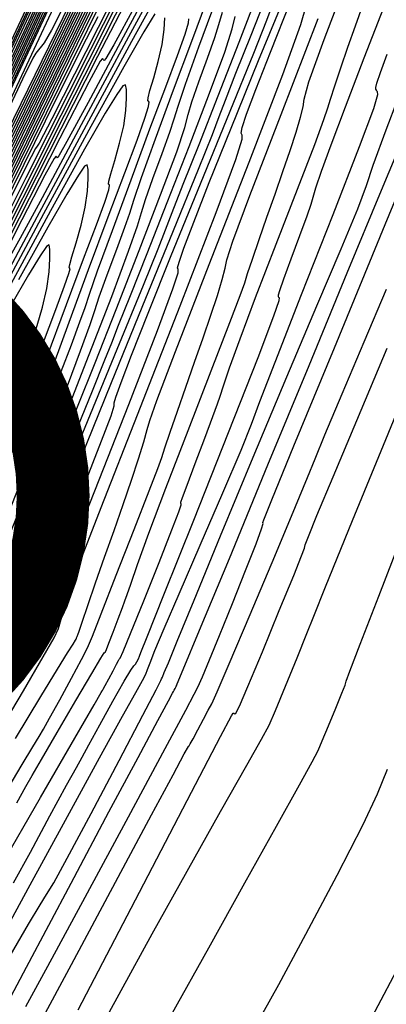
# Model space of a CAD drawing. Extents: x 3249832 to 3255657, y 13789405 to 13793316.
# Tile 629 of 656: x 3252372 to 3252384, y 13792063 to 13792097. Entities that reach past the tile are written whole.
import ezdxf

# ---------------------------------------------------------------- set-up
doc = ezdxf.new("R2010")
doc.units = 0
doc.header["$LTSCALE"] = 100
doc.header["$MEASUREMENT"] = 0
doc.linetypes.add('DASHED', pattern=[0.75, 0.5, -0.25])
for name, color, linetype in [('GRATIO_03231_CON', 1, 'CONTINUOUS'), ('GRATIO_0323_ICON', 1, 'CONTINUOUS'), ('PLAN', 7, 'CONTINUOUS'), ('TARGETS_EAST', 7, 'CONTINUOUS'), ('TARGETS_WEST', 7, 'CONTINUOUS')]:
    doc.layers.add(name, color=color, linetype=linetype)

# ---------------------------------------------------------------- blocks, each defined once
blk = doc.blocks.new('Gratio_032316_contours')
at = {"layer": 'GRATIO_03231_CON', "color": 5, "linetype": 'Continuous', "flags": 128}
for points in [[(3252404.72, 13792165.952), (3252403.045, 13792162.111), (3252398.347, 13792151.92), (3252389.9, 13792133.803), (3252379.951, 13792112.533), (3252371.491, 13792094.467), (3252366.761, 13792084.373), (3252365.018, 13792080.654), (3252364.768, 13792080.122), (3252364.604, 13792079.775), (3252363.454, 13792077.353), (3252360.333, 13792070.782), (3252354.745, 13792059.03), (3252348.17, 13792045.23), (3252342.579, 13792033.559), (3252339.451, 13792027.142), (3252338.291, 13792024.911), (3252338.116, 13792024.747), (3252338.02, 13792024.716), (3252337.43, 13792023.622), (3252335.856, 13792020.455), (3252333.042, 13792014.694), (3252329.683, 13792007.784), (3252326.712, 13792001.66)], [(3252388.403, 13792130.754), (3252379.024, 13792110.703), (3252371.048, 13792093.672), (3252366.589, 13792084.157), (3252364.945, 13792080.65), (3252364.708, 13792080.149), (3252364.636, 13792079.997), (3252364.132, 13792078.936), (3252362.764, 13792076.056), (3252360.315, 13792070.906), (3252357.434, 13792064.859), (3252354.984, 13792059.745), (3252353.613, 13792056.933), (3252353.105, 13792055.955), (3252353.028, 13792055.884), (3252352.867, 13792055.624), (3252351.775, 13792053.426), (3252348.822, 13792047.371), (3252343.527, 13792036.469)], [(3252401.004, 13792162.398), (3252400.848, 13792161.925), (3252400.776, 13792161.503), (3252400.834, 13792161.208), (3252400.911, 13792160.893), (3252400.854, 13792160.356), (3252400.569, 13792159.479), (3252400.189, 13792158.463), (3252399.904, 13792157.595), (3252399.855, 13792157.084), (3252399.971, 13792156.852), (3252400.134, 13792156.745), (3252400.026, 13792156.17), (3252398.543, 13792152.769), (3252394.384, 13792143.745), (3252386.906, 13792127.705), (3252378.097, 13792108.873), (3252370.606, 13792092.877), (3252366.21, 13792083.512), (3252363.211, 13792077.221), (3252359.043, 13792068.613), (3252351.956, 13792054), (3252343.473, 13792036.509)], [(3252385.408, 13792124.656), (3252377.17, 13792107.043), (3252370.164, 13792092.083), (3252366.059, 13792083.336), (3252363.298, 13792077.543), (3252359.519, 13792069.737), (3252353.094, 13792056.489), (3252345.343, 13792040.508)], [(3252388.44, 13792131.484), (3252382.414, 13792118.558), (3252375.316, 13792103.383), (3252369.28, 13792090.493), (3252365.757, 13792082.984), (3252363.472, 13792078.186), (3252360.471, 13792071.985), (3252355.37, 13792061.468), (3252349.083, 13792048.506), (3252343.099, 13792036.171)], [(3252386.458, 13792127.397), (3252380.916, 13792115.509), (3252374.389, 13792101.552), (3252368.838, 13792089.698), (3252365.605, 13792082.809), (3252363.559, 13792078.508), (3252360.947, 13792073.109), (3252356.508, 13792063.957), (3252350.953, 13792052.505), (3252345.487, 13792041.238)], [(3252387.29, 13792129.413), (3252384.477, 13792123.31), (3252379.419, 13792112.46), (3252373.462, 13792099.722), (3252368.395, 13792088.903), (3252365.454, 13792082.633), (3252363.646, 13792078.829), (3252361.422, 13792074.233), (3252357.646, 13792066.446), (3252352.823, 13792056.504), (3252347.875, 13792046.305), (3252343.585, 13792037.478)], [(3252385.039, 13792124.742), (3252382.495, 13792119.223), (3252377.922, 13792109.412), (3252372.535, 13792097.893), (3252367.954, 13792088.109), (3252365.394, 13792082.642), (3252364.451, 13792080.628), (3252364.316, 13792080.34), (3252364.226, 13792080.155), (3252363.599, 13792078.863), (3252361.899, 13792075.357), (3252358.784, 13792068.935), (3252354.694, 13792060.503), (3252350.263, 13792051.373), (3252346.075, 13792042.757)], [(3252385.224, 13792126.941), (3252383.575, 13792123.161), (3252382.187, 13792119.947), (3252381.464, 13792118.138), (3252381.263, 13792117.451), (3252381.305, 13792117.317), (3252381.253, 13792117.04), (3252380.538, 13792115.4), (3252378.532, 13792111.049), (3252374.927, 13792103.314), (3252370.68, 13792094.233), (3252367.069, 13792086.519), (3252365.051, 13792082.209), (3252364.308, 13792080.621), (3252364.203, 13792080.393), (3252364.153, 13792080.289), (3252363.802, 13792079.566), (3252362.851, 13792077.605), (3252361.06, 13792073.913), (3252358.434, 13792068.501), (3252355.038, 13792061.508), (3252351.055, 13792053.315), (3252347.133, 13792045.274)], [(3252384.816, 13792126.39), (3252383.306, 13792122.874), (3252381.498, 13792118.748), (3252379.973, 13792115.241), (3252379.166, 13792113.27), (3252378.925, 13792112.526), (3252378.951, 13792112.389), (3252378.906, 13792112.148), (3252378.287, 13792110.729), (3252376.551, 13792106.962), (3252373.429, 13792100.265), (3252369.752, 13792092.403), (3252366.626, 13792085.725), (3252364.85, 13792081.93), (3252363.994, 13792080.117), (3252363.327, 13792078.73), (3252362.198, 13792076.402), (3252360.304, 13792072.5), (3252357.426, 13792066.576), (3252353.545, 13792058.594), (3252349.44, 13792050.178), (3252346.092, 13792043.361)]]:
    blk.add_lwpolyline(points, dxfattribs=at)
at = {"layer": 'GRATIO_03231_CON', "color": 1, "linetype": 'Continuous', "flags": 128}
for points in [[(3252374.481, 13792045.721), (3252375.187, 13792046.887), (3252375.609, 13792047.489), (3252375.581, 13792047.218), (3252375.334, 13792046.554), (3252375.199, 13792046.172), (3252375.478, 13792046.684), (3252376.378, 13792048.429), (3252378.078, 13792051.684), (3252380.604, 13792056.451), (3252383.373, 13792061.658), (3252385.646, 13792065.961)], [(3252387.94, 13792129.123), (3252385.048, 13792123.04), (3252379.951, 13792112.208), (3252373.979, 13792099.477), (3252368.911, 13792088.659), (3252366.079, 13792082.614), (3252365.035, 13792080.386), (3252364.887, 13792080.067), (3252364.659, 13792079.581), (3252363.052, 13792076.191), (3252358.684, 13792066.995), (3252350.852, 13792050.512), (3252341.553, 13792030.948)], [(3252380.24, 13792062.948), (3252380.791, 13792063.938), (3252381.716, 13792065.663), (3252382.787, 13792067.696), (3252383.679, 13792069.432), (3252384.179, 13792070.483), (3252384.524, 13792071.336)], [(3252391.938, 13792135.34), (3252384.362, 13792119.835), (3252377.946, 13792106.727), (3252374.347, 13792099.414), (3252372.987, 13792096.706), (3252372.732, 13792096.268), (3252372.64, 13792096.161), (3252372.539, 13792096.029), (3252372.449, 13792095.913), (3252372.343, 13792095.744), (3252371.989, 13792095.031), (3252371.105, 13792093.172), (3252369.547, 13792089.862), (3252367.723, 13792085.971), (3252366.176, 13792082.664), (3252365.122, 13792080.411), (3252363.466, 13792076.907), (3252359.785, 13792069.151), (3252353.245, 13792055.386), (3252345.375, 13792038.828)], [(3252377.097, 13792062.884), (3252378.382, 13792065.193), (3252379.626, 13792067.429), (3252380.704, 13792069.369), (3252381.497, 13792070.794), (3252381.934, 13792071.58), (3252382.139, 13792071.97), (3252382.282, 13792072.3), (3252382.496, 13792072.819), (3252382.745, 13792073.427), (3252382.953, 13792073.938), (3252383.061, 13792074.215), (3252383.093, 13792074.308), (3252383.088, 13792074.312), (3252383.101, 13792074.358), (3252383.23, 13792074.699), (3252383.586, 13792075.624), (3252384.225, 13792077.277), (3252384.98, 13792079.229)], [(3252387.333, 13792125.735), (3252378.453, 13792107.549), (3252370.956, 13792092.189), (3252366.621, 13792083.293), (3252364.012, 13792077.878), (3252360.886, 13792071.305), (3252355.638, 13792060.259), (3252349.197, 13792046.708), (3252343.13, 13792033.941)], [(3252364.931, 13792044.209), (3252366.617, 13792047.345), (3252368.636, 13792051.183), (3252370.504, 13792054.744), (3252371.856, 13792057.291), (3252372.809, 13792059.053), (3252373.602, 13792060.496), (3252374.435, 13792062.018), (3252375.374, 13792063.732), (3252376.446, 13792065.676), (3252377.64, 13792067.824), (3252378.789, 13792069.877), (3252379.686, 13792071.467), (3252380.195, 13792072.36), (3252380.456, 13792072.847), (3252380.68, 13792073.352), (3252381.021, 13792074.179), (3252381.418, 13792075.156), (3252381.753, 13792075.991), (3252381.987, 13792076.583), (3252382.392, 13792077.591), (3252383.319, 13792079.866), (3252384.963, 13792083.88)], [(3252392.885, 13792136.932), (3252385.719, 13792122.258), (3252377.492, 13792105.41), (3252370.565, 13792091.224), (3252366.701, 13792083.311), (3252365.278, 13792080.395), (3252365.075, 13792079.977), (3252364.963, 13792079.734), (3252364.163, 13792078.043), (3252361.987, 13792073.46), (3252358.031, 13792065.132), (3252353.019, 13792054.587), (3252347.963, 13792043.948)], [(3252371.654, 13792060.855), (3252373.67, 13792064.624), (3252375.271, 13792067.618), (3252376.421, 13792069.764), (3252377.16, 13792071.141), (3252377.545, 13792071.853), (3252377.686, 13792072.107), (3252377.706, 13792072.134), (3252377.713, 13792072.135), (3252377.751, 13792072.196), (3252377.845, 13792072.368), (3252378.009, 13792072.679), (3252378.202, 13792073.045), (3252378.368, 13792073.356), (3252378.487, 13792073.577), (3252378.677, 13792073.988), (3252379.09, 13792074.944), (3252379.811, 13792076.643), (3252380.655, 13792078.643), (3252381.367, 13792080.347), (3252381.775, 13792081.346), (3252382.032, 13792081.989), (3252382.372, 13792082.817), (3252382.966, 13792084.223), (3252383.722, 13792086.006), (3252384.486, 13792087.819)], [(3252388.633, 13792127.878), (3252382.49, 13792115.303), (3252375.57, 13792101.132), (3252369.787, 13792089.288), (3252366.565, 13792082.691), (3252365.377, 13792080.26), (3252365.207, 13792079.912), (3252365.169, 13792079.832), (3252364.906, 13792079.276), (3252364.19, 13792077.769), (3252362.817, 13792074.878), (3252360.664, 13792070.347), (3252357.63, 13792063.961), (3252353.78, 13792055.852), (3252349.845, 13792047.53), (3252346.723, 13792040.85)], [(3252372.101, 13792063.18), (3252372.865, 13792064.564), (3252374.144, 13792066.932), (3252375.627, 13792069.696), (3252376.884, 13792072.039), (3252377.593, 13792073.355), (3252377.888, 13792073.903), (3252378.01, 13792074.153), (3252378.166, 13792074.508), (3252378.408, 13792075.083), (3252378.753, 13792075.921), (3252379.196, 13792077.016), (3252379.651, 13792078.155), (3252380.011, 13792079.074), (3252380.198, 13792079.583), (3252380.253, 13792079.77), (3252380.244, 13792079.797), (3252380.27, 13792079.895), (3252380.544, 13792080.579), (3252381.305, 13792082.436), (3252382.695, 13792085.804), (3252384.442, 13792090.034), (3252386.176, 13792094.231)], [(3252390.199, 13792130.901), (3252386.507, 13792123.351), (3252380.876, 13792111.825), (3252374.61, 13792098.993), (3252369.397, 13792088.32), (3252366.39, 13792082.156), (3252364.57, 13792078.389), (3252362.381, 13792073.793), (3252358.742, 13792066.128), (3252354.474, 13792057.111), (3252350.875, 13792049.448), (3252348.92, 13792045.173)], [(3252370.622, 13792061.691), (3252372.129, 13792064.531), (3252373.659, 13792067.421), (3252374.958, 13792069.865), (3252375.958, 13792071.738), (3252376.639, 13792073.007), (3252377.001, 13792073.681), (3252377.14, 13792073.939), (3252377.174, 13792074.001), (3252377.199, 13792074.048), (3252377.228, 13792074.102), (3252377.253, 13792074.148), (3252377.266, 13792074.174), (3252377.271, 13792074.184), (3252377.271, 13792074.186), (3252377.271, 13792074.187), (3252377.271, 13792074.188), (3252377.272, 13792074.189), (3252377.303, 13792074.26), (3252377.51, 13792074.756), (3252378.07, 13792076.105), (3252379.091, 13792078.571), (3252380.417, 13792081.779), (3252381.827, 13792085.195), (3252383.136, 13792088.37), (3252384.313, 13792091.216), (3252385.363, 13792093.73)], [(3252387.865, 13792125.947), (3252384.381, 13792118.825), (3252379.262, 13792108.348), (3252373.649, 13792096.854), (3252369.008, 13792087.352), (3252366.344, 13792081.895), (3252364.802, 13792078.707), (3252363.064, 13792075.059), (3252360.2, 13792069.028), (3252356.842, 13792061.934), (3252354.011, 13792055.905), (3252352.472, 13792052.541), (3252351.971, 13792051.327), (3252351.997, 13792051.215), (3252352.121, 13792051.326), (3252352.242, 13792051.441), (3252352.343, 13792051.508), (3252352.343, 13792051.508), (3252352.322, 13792051.292), (3252351.741, 13792049.841), (3252350.082, 13792046.018), (3252347.09, 13792039.274)], [(3252371.57, 13792064.919), (3252372.198, 13792066.013), (3252372.593, 13792066.674), (3252372.821, 13792067.031), (3252373.063, 13792067.432), (3252373.53, 13792068.278), (3252374.347, 13792069.809), (3252375.309, 13792071.631), (3252376.126, 13792073.187), (3252376.58, 13792074.058), (3252376.745, 13792074.38), (3252376.766, 13792074.428), (3252376.768, 13792074.437), (3252376.792, 13792074.494), (3252376.857, 13792074.649), (3252376.997, 13792074.986), (3252377.303, 13792075.728), (3252377.881, 13792077.134), (3252378.791, 13792079.345), (3252379.909, 13792082.046), (3252381.061, 13792084.804), (3252382.095, 13792087.243), (3252382.929, 13792089.201), (3252383.499, 13792090.572), (3252383.796, 13792091.369), (3252384.031, 13792092.074), (3252384.469, 13792093.289), (3252385.278, 13792095.389)], [(3252377.648, 13792104.87), (3252372.688, 13792094.715), (3252368.62, 13792086.384), (3252366.362, 13792081.762), (3252365.529, 13792080.059), (3252365.409, 13792079.816), (3252365.345, 13792079.686), (3252364.914, 13792078.781), (3252363.746, 13792076.324), (3252361.658, 13792071.928), (3252359.21, 13792066.757), (3252357.146, 13792062.362), (3252356.024, 13792059.91), (3252355.659, 13792059.024), (3252355.678, 13792058.942), (3252355.768, 13792059.024), (3252355.857, 13792059.108), (3252355.93, 13792059.156), (3252355.93, 13792059.156), (3252355.88, 13792058.921), (3252355.213, 13792057.319), (3252353.34, 13792053.055), (3252349.975, 13792045.494)], [(3252371.685, 13792067.426), (3252372.262, 13792068.486), (3252372.934, 13792069.726), (3252373.506, 13792070.779), (3252373.841, 13792071.388), (3252374.041, 13792071.747), (3252374.273, 13792072.165), (3252374.65, 13792072.855), (3252375.094, 13792073.665), (3252375.479, 13792074.35), (3252375.709, 13792074.729), (3252375.818, 13792074.879), (3252375.871, 13792074.938), (3252375.921, 13792075.021), (3252375.969, 13792075.122), (3252376.008, 13792075.209), (3252376.058, 13792075.333), (3252376.275, 13792075.879), (3252376.846, 13792077.315), (3252377.867, 13792079.88), (3252379.065, 13792082.898), (3252380.075, 13792085.463), (3252380.623, 13792086.898), (3252380.806, 13792087.43), (3252380.81, 13792087.516), (3252380.794, 13792087.534), (3252380.783, 13792087.556), (3252380.775, 13792087.578), (3252380.774, 13792087.618), (3252380.819, 13792087.774), (3252380.957, 13792088.165), (3252381.212, 13792088.852), (3252381.512, 13792089.655), (3252381.761, 13792090.336), (3252381.896, 13792090.73), (3252381.969, 13792090.978), (3252382.065, 13792091.293), (3252382.258, 13792091.863), (3252382.585, 13792092.772), (3252383.073, 13792094.075), (3252383.719, 13792095.754), (3252384.391, 13792097.49)], [(3252374.42, 13792097.915), (3252370.766, 13792090.437), (3252367.842, 13792084.448), (3252366.228, 13792081.143), (3252365.632, 13792079.926), (3252365.545, 13792079.751), (3252365.526, 13792079.718), (3252365.413, 13792079.486), (3252365.111, 13792078.856), (3252364.574, 13792077.729), (3252363.946, 13792076.402), (3252363.417, 13792075.275), (3252363.129, 13792074.646), (3252363.035, 13792074.419), (3252363.04, 13792074.398), (3252363.063, 13792074.419), (3252363.086, 13792074.44), (3252363.105, 13792074.453), (3252363.105, 13792074.453), (3252362.996, 13792074.179), (3252362.156, 13792072.275), (3252359.858, 13792067.127), (3252355.744, 13792057.934)], [(3252375.876, 13792100.718), (3252372.806, 13792094.438), (3252369.806, 13792088.298), (3252367.453, 13792083.481), (3252366.16, 13792080.834), (3252365.683, 13792079.859), (3252365.613, 13792079.719), (3252365.61, 13792079.719), (3252365.607, 13792079.72), (3252365.604, 13792079.72), (3252365.478, 13792079.44), (3252364.6, 13792077.482), (3252362.218, 13792072.168), (3252357.957, 13792062.659), (3252352.956, 13792051.477), (3252348.731, 13792041.981)], [(3252371.22, 13792067.958), (3252372.608, 13792070.357), (3252373.787, 13792072.4), (3252374.447, 13792073.541), (3252374.691, 13792073.96), (3252374.728, 13792074.02), (3252374.734, 13792074.028), (3252374.762, 13792074.077), (3252374.833, 13792074.206), (3252374.956, 13792074.434), (3252375.101, 13792074.703), (3252375.222, 13792074.932), (3252375.288, 13792075.062), (3252375.311, 13792075.111), (3252375.316, 13792075.117), (3252375.338, 13792075.147), (3252375.441, 13792075.373), (3252375.7, 13792075.994), (3252375.7, 13792075.994), (3252376.152, 13792077.111), (3252376.677, 13792078.428), (3252377.118, 13792079.547), (3252377.358, 13792080.173), (3252377.438, 13792080.406), (3252377.44, 13792080.443), (3252377.433, 13792080.451), (3252377.429, 13792080.46), (3252377.425, 13792080.469), (3252377.43, 13792080.5), (3252377.485, 13792080.659), (3252377.64, 13792081.079), (3252377.92, 13792081.825), (3252378.25, 13792082.7), (3252378.527, 13792083.443), (3252378.682, 13792083.874), (3252378.772, 13792084.145), (3252378.885, 13792084.49), (3252379.1, 13792085.113), (3252379.458, 13792086.104), (3252379.992, 13792087.526), (3252380.697, 13792089.358), (3252381.432, 13792091.252), (3252382.02, 13792092.778), (3252382.339, 13792093.635), (3252382.472, 13792094.039), (3252382.558, 13792094.334), (3252382.706, 13792094.793), (3252382.916, 13792095.414), (3252383.163, 13792096.123), (3252383.421, 13792096.855), (3252383.672, 13792097.57)], [(3252385.918, 13792120.211), (3252384.016, 13792116.464), (3252382.411, 13792113.301), (3252381.512, 13792111.569), (3252381.172, 13792110.968), (3252381.104, 13792110.917), (3252381.026, 13792110.844), (3252380.684, 13792110.222), (3252379.829, 13792108.538), (3252378.288, 13792105.431), (3252376.193, 13792101.174), (3252373.75, 13792096.191), (3252371.191, 13792090.96), (3252368.844, 13792086.159), (3252367.063, 13792082.513), (3252366.09, 13792080.525), (3252365.73, 13792079.792), (3252365.677, 13792079.687), (3252365.562, 13792079.43), (3252364.759, 13792077.635), (3252362.578, 13792072.766), (3252358.675, 13792064.054), (3252354.094, 13792053.81), (3252350.224, 13792045.111)], [(3252371.792, 13792070.179), (3252372.104, 13792070.737), (3252372.326, 13792071.119), (3252372.646, 13792071.661), (3252373.187, 13792072.59), (3252373.824, 13792073.687), (3252374.368, 13792074.62), (3252374.368, 13792074.62), (3252374.678, 13792075.138), (3252374.8, 13792075.326), (3252374.825, 13792075.35), (3252374.836, 13792075.359), (3252374.869, 13792075.438), (3252374.953, 13792075.654), (3252375.101, 13792076.04), (3252375.273, 13792076.495), (3252375.419, 13792076.882), (3252375.506, 13792077.117), (3252375.579, 13792077.325), (3252375.705, 13792077.687), (3252375.942, 13792078.362), (3252376.332, 13792079.436), (3252376.91, 13792080.977), (3252377.674, 13792082.961), (3252378.472, 13792085.013), (3252379.113, 13792086.666), (3252379.465, 13792087.595), (3252379.618, 13792088.031), (3252379.718, 13792088.35), (3252379.882, 13792088.847), (3252380.112, 13792089.519), (3252380.379, 13792090.288), (3252380.658, 13792091.081), (3252380.931, 13792091.855), (3252381.179, 13792092.576), (3252381.386, 13792093.208), (3252381.538, 13792093.719), (3252381.62, 13792094.077), (3252381.655, 13792094.34), (3252381.823, 13792094.938), (3252382.342, 13792096.389), (3252383.329, 13792098.978)], [(3252375.968, 13792100.505), (3252373.859, 13792096.219), (3252371.624, 13792091.664), (3252369.577, 13792087.483), (3252367.884, 13792084.019), (3252366.674, 13792081.545), (3252366.024, 13792080.215), (3252365.783, 13792079.725), (3252365.749, 13792079.654), (3252365.646, 13792079.419), (3252364.918, 13792077.788), (3252362.938, 13792073.364), (3252359.393, 13792065.45), (3252355.232, 13792056.143), (3252351.716, 13792048.241), (3252349.763, 13792043.776)], [(3252371.495, 13792070.683), (3252371.978, 13792071.487), (3252372.349, 13792072.102), (3252372.563, 13792072.456), (3252372.713, 13792072.708), (3252372.92, 13792073.078), (3252373.268, 13792073.712), (3252373.674, 13792074.46), (3252374.016, 13792075.096), (3252374.016, 13792075.096), (3252374.22, 13792075.493), (3252374.392, 13792075.901), (3252374.689, 13792076.666), (3252375.209, 13792077.998), (3252375.821, 13792079.564), (3252376.34, 13792080.895), (3252376.632, 13792081.655), (3252376.769, 13792082.036), (3252376.878, 13792082.366), (3252377.058, 13792082.901), (3252377.307, 13792083.625), (3252377.595, 13792084.452), (3252377.896, 13792085.306), (3252378.189, 13792086.14), (3252378.456, 13792086.916), (3252378.68, 13792087.597), (3252378.848, 13792088.148), (3252378.947, 13792088.534), (3252379.006, 13792088.82), (3252379.211, 13792089.465), (3252379.79, 13792091.03), (3252380.865, 13792093.817), (3252382.138, 13792097.107)], [(3252374.574, 13792097.17), (3252374.176, 13792096.404), (3252373.139, 13792094.324), (3252371.307, 13792090.611), (3252369.16, 13792086.245), (3252367.339, 13792082.534), (3252366.325, 13792080.459), (3252365.956, 13792079.692), (3252365.907, 13792079.58), (3252365.826, 13792079.392), (3252365.244, 13792078.09), (3252363.662, 13792074.558), (3252360.831, 13792068.24), (3252357.508, 13792060.81), (3252354.701, 13792054.501), (3252353.132, 13792050.914), (3252352.382, 13792049.122), (3252351.746, 13792047.565), (3252350.692, 13792045.073)], [(3252371.224, 13792072.669), (3252372.025, 13792074.027), (3252372.7, 13792075.185), (3252372.7, 13792075.185), (3252373.073, 13792075.846), (3252373.223, 13792076.163), (3252373.292, 13792076.397), (3252373.394, 13792076.749), (3252373.517, 13792077.16), (3252373.621, 13792077.509), (3252373.713, 13792077.797), (3252373.988, 13792078.523), (3252374.686, 13792080.312), (3252375.935, 13792083.495), (3252377.401, 13792087.246), (3252378.638, 13792090.448), (3252379.309, 13792092.264), (3252379.531, 13792092.966), (3252379.528, 13792093.108), (3252379.501, 13792093.172), (3252379.534, 13792093.365), (3252379.684, 13792093.824), (3252379.998, 13792094.67), (3252380.501, 13792095.955), (3252381.207, 13792097.714)], [(3252376.265, 13792100.126), (3252374.171, 13792095.969), (3252373, 13792093.661), (3252372.565, 13792092.827), (3252372.495, 13792092.722), (3252372.44, 13792092.647), (3252372.144, 13792092.076), (3252371.372, 13792090.527), (3252370.006, 13792087.761), (3252368.407, 13792084.509), (3252367.051, 13792081.745), (3252366.296, 13792080.199), (3252366.02, 13792079.628), (3252365.984, 13792079.544), (3252365.914, 13792079.38), (3252365.405, 13792078.242), (3252364.022, 13792075.156), (3252361.549, 13792069.635), (3252358.646, 13792063.143)], [(3252371.709, 13792074.622), (3252372.12, 13792075.332), (3252372.352, 13792075.731), (3252372.449, 13792075.896), (3252372.494, 13792075.969), (3252372.55, 13792076.065), (3252372.614, 13792076.178), (3252372.662, 13792076.278), (3252372.662, 13792076.278), (3252372.679, 13792076.339), (3252372.676, 13792076.367), (3252372.669, 13792076.375), (3252372.7, 13792076.449), (3252372.914, 13792076.965), (3252373.478, 13792078.369), (3252374.475, 13792080.887), (3252375.639, 13792083.857), (3252376.62, 13792086.392), (3252377.154, 13792087.827), (3252377.332, 13792088.379), (3252377.333, 13792088.488), (3252377.317, 13792088.542), (3252377.363, 13792088.736), (3252377.528, 13792089.217), (3252377.867, 13792090.112), (3252378.402, 13792091.476), (3252379.153, 13792093.344), (3252380.097, 13792095.664), (3252381.059, 13792098.019)], [(3252376.944, 13792101.233), (3252374.327, 13792096.041), (3252372.111, 13792091.636), (3252370.872, 13792089.184), (3252370.414, 13792088.291), (3252370.342, 13792088.174), (3252370.307, 13792088.124), (3252370.112, 13792087.749), (3252369.604, 13792086.73), (3252368.706, 13792084.912), (3252367.655, 13792082.773), (3252366.763, 13792080.956), (3252366.266, 13792079.939), (3252366.085, 13792079.563), (3252366.062, 13792079.508), (3252366.001, 13792079.367), (3252365.566, 13792078.394), (3252364.383, 13792075.753), (3252362.267, 13792071.03), (3252359.784, 13792065.477), (3252357.685, 13792060.761)], [(3252371.86, 13792075.924), (3252372.096, 13792076.323), (3252372.096, 13792076.323), (3252372.197, 13792076.5), (3252372.232, 13792076.567), (3252372.244, 13792076.574), (3252372.282, 13792076.611), (3252372.433, 13792076.913), (3252372.792, 13792077.755), (3252373.405, 13792079.274), (3252374.113, 13792081.068), (3252374.707, 13792082.601), (3252375.03, 13792083.468), (3252375.138, 13792083.803), (3252375.138, 13792083.868), (3252375.133, 13792083.912), (3252375.191, 13792084.107), (3252375.373, 13792084.609), (3252375.735, 13792085.553), (3252376.304, 13792086.996), (3252377.099, 13792088.975), (3252378.099, 13792091.431), (3252379.118, 13792093.925), (3252379.928, 13792095.919), (3252380.375, 13792097.051), (3252380.593, 13792097.639)], [(3252371.863, 13792076.664), (3252371.901, 13792076.737), (3252371.903, 13792076.737), (3252371.908, 13792076.735), (3252371.919, 13792076.731), (3252371.94, 13792076.74), (3252371.998, 13792076.843), (3252372.127, 13792077.132), (3252372.342, 13792077.657), (3252372.588, 13792078.278), (3252372.794, 13792078.809), (3252372.906, 13792079.11), (3252372.943, 13792079.226), (3252372.943, 13792079.248), (3252372.949, 13792079.282), (3252373.019, 13792079.478), (3252373.218, 13792080.002), (3252373.604, 13792080.995), (3252374.205, 13792082.517), (3252375.045, 13792084.606), (3252376.1, 13792087.199), (3252377.177, 13792089.83), (3252378.035, 13792091.935), (3252378.51, 13792093.127), (3252378.745, 13792093.745), (3252378.956, 13792094.309), (3252379.319, 13792095.236), (3252379.835, 13792096.537), (3252380.461, 13792098.121)], [(3252375.149, 13792097.437), (3252372.389, 13792091.957), (3252370.051, 13792087.303), (3252368.744, 13792084.707), (3252368.262, 13792083.756), (3252368.19, 13792083.625), (3252368.173, 13792083.601), (3252368.08, 13792083.421), (3252367.836, 13792082.933), (3252367.406, 13792082.062), (3252366.902, 13792081.037), (3252366.475, 13792080.166), (3252366.237, 13792079.679), (3252366.15, 13792079.499), (3252366.139, 13792079.472), (3252366.088, 13792079.355), (3252365.727, 13792078.546), (3252364.744, 13792076.351), (3252362.986, 13792072.426), (3252360.921, 13792067.81), (3252359.178, 13792063.891), (3252358.185, 13792061.621)], [(3252371.559, 13792077.392), (3252371.989, 13792078.45), (3252372.745, 13792080.298), (3252373.637, 13792082.471), (3252374.393, 13792084.319), (3252374.823, 13792085.384), (3252375.053, 13792085.97), (3252375.289, 13792086.576), (3252375.694, 13792087.598), (3252376.265, 13792089.036), (3252376.958, 13792090.787), (3252377.712, 13792092.716), (3252378.412, 13792094.544), (3252378.931, 13792095.957), (3252379.187, 13792096.754), (3252379.289, 13792097.18)], [(3252375.766, 13792098.124), (3252374.569, 13792095.805), (3252372.474, 13792091.668), (3252370.026, 13792086.806), (3252367.951, 13792082.675), (3252366.79, 13792080.368), (3252366.36, 13792079.519), (3252366.296, 13792079.398), (3252366.264, 13792079.329), (3252366.049, 13792078.849), (3252365.466, 13792077.546), (3252364.422, 13792075.216), (3252363.197, 13792072.477), (3252362.162, 13792070.151), (3252361.554, 13792068.76), (3252361.071, 13792067.618), (3252360.273, 13792065.741), (3252358.87, 13792062.471)], [(3252371.496, 13792077.888), (3252371.91, 13792078.895), (3252372.397, 13792080.08), (3252372.81, 13792081.088), (3252373.05, 13792081.683), (3252373.216, 13792082.104), (3252373.455, 13792082.709), (3252373.882, 13792083.779), (3252374.481, 13792085.285), (3252375.206, 13792087.121), (3252375.997, 13792089.141), (3252376.733, 13792091.056), (3252377.283, 13792092.536), (3252377.562, 13792093.37), (3252377.683, 13792093.814), (3252377.804, 13792094.245), (3252378.044, 13792094.935), (3252378.341, 13792095.75), (3252378.593, 13792096.455), (3252378.734, 13792096.906), (3252378.856, 13792097.331)], [(3252375.82, 13792097.489), (3252375.121, 13792096.209), (3252374.847, 13792095.734), (3252374.79, 13792095.671), (3252374.776, 13792095.691), (3252374.762, 13792095.717), (3252374.742, 13792095.738), (3252374.657, 13792095.642), (3252374.264, 13792094.928), (3252373.268, 13792092.999), (3252371.525, 13792089.559)], [(3252371.622, 13792078.843), (3252372.069, 13792079.961), (3252372.696, 13792081.535), (3252373.455, 13792083.454), (3252374.281, 13792085.567), (3252375.054, 13792087.568), (3252375.635, 13792089.115), (3252375.938, 13792089.985), (3252376.076, 13792090.449), (3252376.214, 13792090.898), (3252376.47, 13792091.618), (3252376.784, 13792092.469), (3252377.05, 13792093.202), (3252377.202, 13792093.666), (3252377.335, 13792094.103), (3252377.585, 13792094.849), (3252378.044, 13792096.131), (3252378.634, 13792097.736)], [(3252377.088, 13792099.516), (3252375.53, 13792096.618), (3252374.242, 13792094.222), (3252373.516, 13792092.886), (3252373.235, 13792092.391), (3252373.181, 13792092.324), (3252373.169, 13792092.34), (3252373.159, 13792092.362), (3252373.142, 13792092.378), (3252373.075, 13792092.301), (3252372.761, 13792091.732), (3252371.966, 13792090.194), (3252370.577, 13792087.45)], [(3252371.397, 13792078.994), (3252371.918, 13792080.322), (3252372.63, 13792082.15), (3252373.382, 13792084.1), (3252373.987, 13792085.694), (3252374.313, 13792086.601), (3252374.469, 13792087.083), (3252374.624, 13792087.551), (3252374.897, 13792088.302), (3252375.228, 13792089.188), (3252375.508, 13792089.948), (3252375.67, 13792090.426), (3252375.813, 13792090.874), (3252376.078, 13792091.646), (3252376.56, 13792092.981), (3252377.176, 13792094.655), (3252377.798, 13792096.326), (3252378.319, 13792097.712)], [(3252377.126, 13792099.243), (3252375.63, 13792096.478), (3252374.005, 13792093.454), (3252372.663, 13792090.956), (3252371.91, 13792089.564), (3252371.623, 13792089.049), (3252371.571, 13792088.978), (3252371.563, 13792088.99), (3252371.555, 13792089.006), (3252371.543, 13792089.018), (3252371.492, 13792088.961), (3252371.258, 13792088.536), (3252370.665, 13792087.388), (3252369.628, 13792085.341), (3252368.415, 13792082.935), (3252367.383, 13792080.893), (3252366.753, 13792079.647), (3252366.207, 13792078.481), (3252365.288, 13792076.389), (3252363.698, 13792072.719), (3252361.759, 13792068.225), (3252359.953, 13792064.016), (3252358.657, 13792060.967)], [(3252371.751, 13792081.668), (3252372.114, 13792082.625), (3252372.422, 13792083.442), (3252372.605, 13792083.947), (3252372.77, 13792084.417), (3252373.064, 13792085.241), (3252373.591, 13792086.681), (3252374.26, 13792088.492), (3252374.934, 13792090.303), (3252375.499, 13792091.805), (3252375.922, 13792092.934), (3252376.195, 13792093.689), (3252376.32, 13792094.088), (3252376.341, 13792094.239), (3252376.315, 13792094.265), (3252376.292, 13792094.287), (3252376.302, 13792094.385), (3252376.366, 13792094.633), (3252376.495, 13792095.075), (3252376.652, 13792095.638), (3252376.786, 13792096.218), (3252376.859, 13792096.726), (3252376.881, 13792097.134)], [(3252376.537, 13792097.271), (3252376.154, 13792096.651), (3252375.468, 13792095.453), (3252374.336, 13792093.399), (3252372.715, 13792090.403), (3252370.956, 13792087.127)], [(3252371.557, 13792082.039), (3252372.106, 13792083.531), (3252372.802, 13792085.41), (3252373.502, 13792087.291), (3252374.089, 13792088.851), (3252374.53, 13792090.023), (3252374.817, 13792090.807), (3252374.952, 13792091.222), (3252374.982, 13792091.377), (3252374.962, 13792091.404), (3252374.944, 13792091.424), (3252374.958, 13792091.524), (3252375.027, 13792091.78), (3252375.163, 13792092.238), (3252375.326, 13792092.823), (3252375.466, 13792093.425), (3252375.542, 13792093.952), (3252375.565, 13792094.374), (3252375.556, 13792094.676), (3252375.526, 13792094.833), (3252375.433, 13792094.794), (3252375.224, 13792094.501), (3252374.829, 13792093.857), (3252374.121, 13792092.62), (3252372.958, 13792090.51), (3252371.297, 13792087.439)], [(3252371.355, 13792082.371), (3252372.081, 13792084.307), (3252372.682, 13792085.905), (3252373.138, 13792087.114), (3252373.438, 13792087.926), (3252373.585, 13792088.355), (3252373.623, 13792088.516), (3252373.609, 13792088.542), (3252373.597, 13792088.561), (3252373.615, 13792088.663), (3252373.689, 13792088.927), (3252373.831, 13792089.401), (3252374.001, 13792090.007), (3252374.146, 13792090.631), (3252374.225, 13792091.178), (3252374.249, 13792091.615), (3252374.243, 13792091.925), (3252374.215, 13792092.085), (3252374.123, 13792092.04), (3252373.91, 13792091.732), (3252373.513, 13792091.082), (3252372.856, 13792089.939), (3252371.855, 13792088.136)], [(3252371.753, 13792084.224), (3252372.06, 13792085.044), (3252372.217, 13792085.489), (3252372.264, 13792085.654), (3252372.257, 13792085.68), (3252372.249, 13792085.698), (3252372.271, 13792085.802), (3252372.351, 13792086.073), (3252372.499, 13792086.564), (3252372.675, 13792087.191), (3252372.825, 13792087.838), (3252372.907, 13792088.404), (3252372.934, 13792088.856), (3252372.929, 13792089.175), (3252372.904, 13792089.336), (3252372.814, 13792089.285), (3252372.596, 13792088.962), (3252372.198, 13792088.307), (3252371.591, 13792087.259)]]:
    blk.add_lwpolyline(points, dxfattribs=at)
at = {"layer": 'GRATIO_0323_ICON', "color": 7, "linetype": 'Continuous', "flags": 128}
for points in [[(3252390.421, 13792135.571), (3252383.911, 13792121.607), (3252376.243, 13792105.213), (3252369.722, 13792091.288), (3252365.908, 13792083.16), (3252363.385, 13792077.864), (3252359.995, 13792070.861), (3252354.232, 13792058.979), (3252347.213, 13792044.507)], [(3252373.9, 13792063.069), (3252376.007, 13792067.105), (3252377.792, 13792070.537), (3252378.791, 13792072.456), (3252379.163, 13792073.161), (3252379.225, 13792073.258), (3252379.24, 13792073.251), (3252379.26, 13792073.242), (3252379.281, 13792073.232), (3252379.316, 13792073.259), (3252379.435, 13792073.499), (3252379.723, 13792074.165), (3252380.224, 13792075.364), (3252380.806, 13792076.778), (3252381.299, 13792077.983), (3252381.572, 13792078.662), (3252381.671, 13792078.921), (3252381.682, 13792078.974), (3252381.695, 13792079.034), (3252381.802, 13792079.317), (3252382.096, 13792080.038), (3252382.65, 13792081.368), (3252383.463, 13792083.303), (3252384.513, 13792085.794)], [(3252390.759, 13792132.405), (3252384.105, 13792118.781), (3252376.531, 13792103.271), (3252370.176, 13792090.256), (3252366.633, 13792083.001), (3252365.328, 13792080.328), (3252365.141, 13792079.945), (3252365.066, 13792079.783), (3252364.534, 13792078.66), (3252363.089, 13792075.614), (3252360.424, 13792070.005), (3252356.842, 13792062.467), (3252352.796, 13792053.954), (3252348.747, 13792045.425)], [(3252384.402, 13792124.653), (3252383.763, 13792123.007), (3252383.602, 13792122.376), (3252383.659, 13792122.245), (3252383.6, 13792121.931), (3252382.789, 13792120.071), (3252380.514, 13792115.136), (3252376.424, 13792106.363), (3252371.607, 13792096.063), (3252367.511, 13792087.314), (3252365.223, 13792082.426), (3252364.38, 13792080.625), (3252364.259, 13792080.367), (3252364.189, 13792080.222), (3252363.7, 13792079.215), (3252362.375, 13792076.481), (3252359.922, 13792071.424), (3252356.564, 13792064.502), (3252352.65, 13792056.44), (3252348.565, 13792048.036), (3252344.825, 13792040.371)], [(3252371.124, 13792065.287), (3252372.188, 13792067.234), (3252373.466, 13792069.585), (3252374.629, 13792071.718), (3252375.42, 13792073.153), (3252375.876, 13792073.968), (3252376.108, 13792074.381), (3252376.219, 13792074.594), (3252376.283, 13792074.751), (3252376.368, 13792074.98), (3252376.539, 13792075.408), (3252376.854, 13792076.159), (3252377.366, 13792077.356), (3252378.089, 13792079.027), (3252378.864, 13792080.82), (3252379.491, 13792082.289), (3252379.849, 13792083.173), (3252380.143, 13792083.955), (3252380.658, 13792085.302), (3252381.573, 13792087.634), (3252382.654, 13792090.378), (3252383.562, 13792092.711), (3252384.045, 13792094.017), (3252384.193, 13792094.504), (3252384.181, 13792094.589), (3252384.154, 13792094.617), (3252384.137, 13792094.651), (3252384.124, 13792094.687), (3252384.118, 13792094.736), (3252384.153, 13792094.888), (3252384.275, 13792095.251), (3252384.503, 13792095.879)], [(3252376.034, 13792101.393), (3252371.727, 13792092.576), (3252368.231, 13792085.416), (3252366.295, 13792081.453), (3252365.58, 13792079.992), (3252365.477, 13792079.784), (3252365.436, 13792079.702), (3252365.163, 13792079.134), (3252364.428, 13792077.59), (3252363.116, 13792074.828), (3252361.578, 13792071.579), (3252360.281, 13792068.818), (3252359.577, 13792067.278), (3252359.347, 13792066.721), (3252359.359, 13792066.67), (3252359.416, 13792066.721), (3252359.471, 13792066.774), (3252359.518, 13792066.805), (3252359.518, 13792066.805), (3252359.438, 13792066.55), (3252358.684, 13792064.797), (3252356.599, 13792060.091), (3252352.859, 13792051.714), (3252348.47, 13792041.881)], [(3252375.375, 13792099.075), (3252373.647, 13792095.579), (3252371.525, 13792091.265), (3252369.498, 13792087.138), (3252367.963, 13792084.005), (3252366.923, 13792081.88), (3252366.286, 13792080.577), (3252365.957, 13792079.905), (3252365.836, 13792079.658), (3252365.82, 13792079.621), (3252365.823, 13792079.619), (3252365.827, 13792079.617), (3252365.831, 13792079.615), (3252365.739, 13792079.404), (3252365.083, 13792077.938), (3252363.301, 13792073.96), (3252360.112, 13792066.845), (3252356.37, 13792058.477), (3252353.208, 13792051.371), (3252351.448, 13792047.345), (3252350.644, 13792045.422)], [(3252371.756, 13792072.389), (3252372.621, 13792073.829), (3252373.192, 13792074.766), (3252373.539, 13792075.325), (3252373.726, 13792075.626), (3252373.806, 13792075.757), (3252373.829, 13792075.796), (3252373.837, 13792075.81), (3252373.842, 13792075.821), (3252373.847, 13792075.836), (3252373.847, 13792075.836), (3252373.857, 13792075.863), (3252373.869, 13792075.893), (3252373.879, 13792075.92), (3252373.89, 13792075.95), (3252373.932, 13792076.07), (3252374.038, 13792076.381), (3252374.235, 13792076.954), (3252374.502, 13792077.73), (3252374.811, 13792078.616), (3252375.133, 13792079.531), (3252375.447, 13792080.425), (3252375.734, 13792081.256), (3252375.974, 13792081.986), (3252376.158, 13792082.576), (3252376.275, 13792082.991), (3252376.357, 13792083.299), (3252376.599, 13792083.993), (3252377.238, 13792085.671), (3252378.4, 13792088.656), (3252379.77, 13792092.176), (3252380.924, 13792095.187), (3252381.544, 13792096.903), (3252381.739, 13792097.578)], [(3252371.793, 13792077.269), (3252372.019, 13792077.84), (3252372.437, 13792078.885), (3252373.137, 13792080.611), (3252374.145, 13792083.077), (3252375.242, 13792085.75), (3252376.141, 13792087.95), (3252376.645, 13792089.203), (3252376.896, 13792089.851), (3252377.123, 13792090.442), (3252377.507, 13792091.417), (3252378.05, 13792092.786), (3252378.709, 13792094.454), (3252379.427, 13792096.291), (3252380.092, 13792098.032)], [(3252375.87, 13792098.61), (3252373.422, 13792093.776), (3252370.564, 13792088.096), (3252368.14, 13792083.269), (3252366.787, 13792080.572), (3252366.288, 13792079.578), (3252366.217, 13792079.436), (3252366.176, 13792079.343), (3252365.888, 13792078.697), (3252365.105, 13792076.949), (3252363.704, 13792073.821), (3252362.059, 13792070.143), (3252360.67, 13792067.021), (3252359.87, 13792065.19), (3252359.333, 13792063.919), (3252358.568, 13792062.106), (3252357.235, 13792058.991), (3252355.596, 13792055.178), (3252354.066, 13792051.611), (3252352.972, 13792049.036), (3252352.301, 13792047.393), (3252351.954, 13792046.426), (3252351.828, 13792045.881)], [(3252371.368, 13792079.737), (3252371.954, 13792081.259), (3252372.447, 13792082.552), (3252372.72, 13792083.3), (3252372.867, 13792083.728), (3252373.033, 13792084.204), (3252373.324, 13792084.985), (3252373.671, 13792085.906), (3252373.965, 13792086.695), (3252374.137, 13792087.187), (3252374.291, 13792087.646), (3252374.571, 13792088.444), (3252375.075, 13792089.831), (3252375.718, 13792091.573), (3252376.366, 13792093.315), (3252376.909, 13792094.759), (3252377.315, 13792095.844), (3252377.574, 13792096.57), (3252377.687, 13792096.955), (3252377.7, 13792097.1)], [(3252376.819, 13792098.295), (3252375.731, 13792096.321), (3252374.173, 13792093.44), (3252372.48, 13792090.291), (3252371.085, 13792087.689)]]:
    blk.add_lwpolyline(points, dxfattribs=at)

msp = doc.modelspace()

# ---------------------------------------------------------------- linework, layer by layer
at = {"layer": 'PLAN', "color": 8, "linetype": 'DASHED'}
msp.add_line((3251307.05, 13792582.1), (3252689.96, 13791925.79), dxfattribs=at)
at = {"layer": 'TARGETS_WEST', "color": 1, "const_width": 2.5}
msp.add_lwpolyline([(3252355.545, 13792080.726, 1), (3252373.045, 13792080.726, 1)], format="xyb", close=True, dxfattribs=at)

# ---------------------------------------------------------------- block references
at = {"layer": 'TARGETS_EAST'}
msp.add_blockref('Gratio_032316_contours', (0, 0), dxfattribs=at)

doc.saveas('drawing.dxf')
